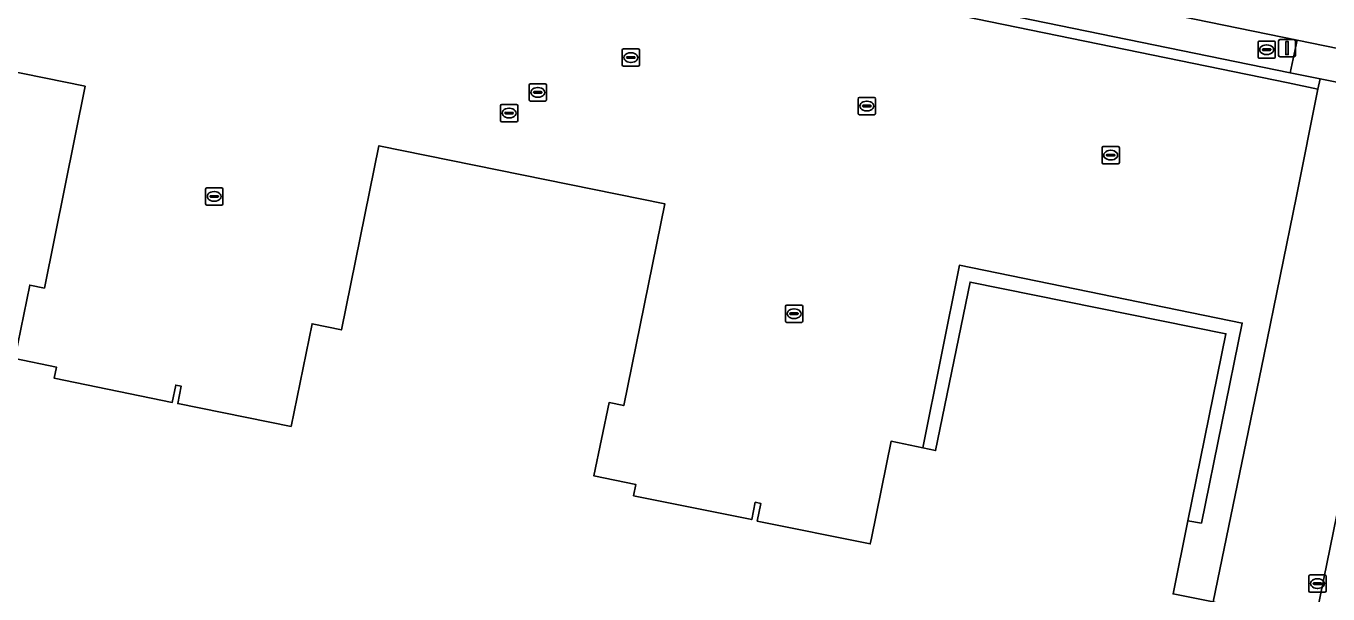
# Model space of a CAD drawing. Extents: x 157692 to 159674, y 381452 to 383291.
# Drawn here: x 158583.5 to 158658.8, y 382035.9 to 382068.8 of the extents above; entities that cross this region are included whole.
import ezdxf

# ---------------------------------------------------------------- set-up
doc = ezdxf.new("R2010")
doc.units = 0
for name, color, linetype in [('IMGEO_Brandkraan', 7, 'Continuous'), ('IMGEO_Erf', 7, 'Continuous'), ('IMGEO_Fietspad_gesloten', 7, 'Continuous'), ('IMGEO_Groenvoorziening', 7, 'Continuous'), ('IMGEO_Haag', 7, 'Continuous'), ('IMGEO_Kolk', 7, 'Continuous'), ('IMGEO_Lichtmast', 7, 'Continuous'), ('IMGEO_Pand', 7, 'Continuous'), ('IMGEO_Pand_overbouw', 7, 'Continuous'), ('IMGEO_Rijbaan_lokaal_open', 7, 'Continuous'), ('IMGEO_Rioolput', 7, 'Continuous'), ('IMGEO_Voetpad_open', 7, 'Continuous')]:
    doc.layers.add(name, color=color, linetype=linetype)

msp = doc.modelspace()

# ---------------------------------------------------------------- linework, layer by layer
at = {"layer": 'IMGEO_Brandkraan'}
for p, q in [((158654.783, 382067.016), (158654.783, 382067.868)), ((158654.858, 382067.942), (158655.71, 382067.942)), ((158655.042, 382067.436), (158655.042, 382067.448)), ((158655.085, 382067.485), (158655.483, 382067.485)), ((158655.271, 382067.722), (158655.296, 382067.722)), ((158655.526, 382067.448), (158655.526, 382067.436)), ((158655.784, 382067.868), (158655.784, 382067.016)), ((158655.71, 382066.942), (158654.858, 382066.942)), ((158655.48, 382067.399), (158655.082, 382067.399)), ((158655.294, 382067.162), (158655.269, 382067.162))]:
    msp.add_line(p, q, dxfattribs=at)
for points in [[(158654.783, 382067.016), (158654.783, 382067.868)], [(158654.858, 382067.942), (158655.71, 382067.942)], [(158655.784, 382067.868), (158655.784, 382067.016)], [(158655.71, 382066.942), (158654.858, 382066.942)]]:
    msp.add_lwpolyline(points, dxfattribs=at)
for centre, radius, start, end in [((158654.86, 382067.866), 0.0765, 91.55205, 178.44795), ((158654.86, 382067.866), 0.0765, 91.55205, 178.44795), ((158655.082, 382067.445), 0.0403, 85.87752, 175.75265), ((158655.079, 382067.435), 0.0366, 178.93798, 274.71019), ((158655.483, 382067.442), 0.043, 264.86636, 352.45326), ((158655.487, 382067.447), 0.0386, 1.73085, 96.63898), ((158655.708, 382067.866), 0.0765, 1.55205, 88.44795), ((158655.708, 382067.866), 0.0765, 1.55205, 88.44795), ((158654.86, 382067.018), 0.0765, 181.55205, 268.44795), ((158654.86, 382067.018), 0.0765, 181.55205, 268.44795), ((158655.708, 382067.018), 0.0765, 271.55205, 358.44795), ((158655.708, 382067.018), 0.0765, 271.55205, 358.44795)]:
    msp.add_arc(centre, radius, start, end, dxfattribs=at)
for centre, major_axis, ratio, start_param, end_param in [((158655.27, 382067.442), (-0.387, 0.002), 0.722429, 4.712389, 7.853982), ((158655.295, 382067.442), (-0.39, 0.002), 0.717154, 1.570796, 4.712389)]:
    msp.add_ellipse(centre, major_axis=major_axis, ratio=ratio, start_param=start_param, end_param=end_param, dxfattribs=at)
at = {"layer": 'IMGEO_Erf'}
for points in [[(158603.934, 382061.886), (158620.47, 382058.529), (158618.095, 382046.847), (158617.252, 382047.018), (158616.373, 382042.772), (158618.786, 382042.282), (158618.664, 382041.628), (158625.499, 382040.244), (158625.698, 382041.251), (158626.024, 382041.186), (158625.818, 382040.165), (158632.358, 382038.842), (158632.373, 382038.917), (158632.425, 382039.17), (158633.557, 382044.779), (158635.405, 382044.396), (158636.133, 382044.238), (158638.129, 382053.995), (158652.927, 382051.001), (158650.733, 382040.182), (158649.875, 382035.95), (158652.182, 382035.481), (158655.122, 382049.713), (158657.003, 382058.968), (158658.251, 382065.165), (158656.531, 382065.514), (158574.936, 382082.265)], [(158570.415, 382068.691), (158586.942, 382065.328), (158584.584, 382053.646), (158583.741, 382053.816), (158582.876, 382049.567), (158585.281, 382049.071), (158585.153, 382048.427), (158591.98, 382047.03), (158592.182, 382048.03), (158592.506, 382047.964), (158592.303, 382046.964), (158598.853, 382045.637), (158600.066, 382051.584), (158601.77, 382051.228), (158603.934, 382061.886)], [(158662.696, 382057.301), (158662.614, 382056.802), (158662.067, 382054.02), (158661.364, 382050.447), (158651.179, 382000.564), (158650.896, 381999.107), (158629.503, 381894.731), (158629.177, 381893.266)]]:
    msp.add_lwpolyline(points, dxfattribs=at)
at = {"layer": 'IMGEO_Fietspad_gesloten'}
msp.add_lwpolyline([(158533.524, 382092.807), (158567.173, 382086.396), (158657.056, 382067.984), (158692.348, 382060.756), (158733.578, 382052.258), (158746.373, 382049.67), (158773.852, 382044.005)], dxfattribs=at)
at = {"layer": 'IMGEO_Groenvoorziening'}
msp.add_lwpolyline([(158539.307, 382077.53), (158544.304, 382079.926), (158549.351, 382081.923), (158553.579, 382082.999), (158557.322, 382083.532), (158561.047, 382084.02), (158565.823, 382083.768), (158570.839, 382083.106), (158574.936, 382082.265), (158656.531, 382065.514), (158658.251, 382065.165), (158658.369, 382065.753), (158656.651, 382066.102), (158575.057, 382082.853), (158570.941, 382083.698), (158565.878, 382084.366), (158561.024, 382084.622), (158557.24, 382084.126), (158553.463, 382083.589), (158549.165, 382082.495), (158544.064, 382080.476), (158539.061, 382078.078)], dxfattribs=at)
at = {"layer": 'IMGEO_Haag'}
msp.add_lwpolyline([(158539.307, 382077.53), (158544.304, 382079.926), (158549.351, 382081.923), (158553.579, 382082.999), (158557.322, 382083.532), (158561.047, 382084.02), (158565.823, 382083.768), (158570.839, 382083.106), (158574.936, 382082.265), (158656.531, 382065.514), (158658.251, 382065.165), (158658.369, 382065.753), (158656.651, 382066.102), (158575.057, 382082.853), (158570.941, 382083.698), (158565.878, 382084.366), (158561.024, 382084.622), (158557.24, 382084.126), (158553.463, 382083.589), (158549.165, 382082.495), (158544.064, 382080.476), (158539.061, 382078.078)], dxfattribs=at)
at = {"layer": 'IMGEO_Kolk'}
for p, q in [((158618.081, 382067.486), (158618.933, 382067.486)), ((158618.006, 382066.56), (158618.006, 382067.412)), ((158618.265, 382066.98), (158618.265, 382066.992)), ((158618.703, 382066.943), (158618.305, 382066.943)), ((158618.308, 382067.029), (158618.706, 382067.029)), ((158618.517, 382066.706), (158618.492, 382066.706)), ((158618.494, 382067.266), (158618.519, 382067.266)), ((158618.749, 382066.992), (158618.749, 382066.98)), ((158619.007, 382067.412), (158619.007, 382066.56)), ((158618.933, 382066.486), (158618.081, 382066.486)), ((158631.655, 382063.755), (158631.655, 382064.607)), ((158631.73, 382064.681), (158632.582, 382064.681)), ((158632.143, 382064.461), (158632.168, 382064.461)), ((158632.656, 382064.607), (158632.656, 382063.755)), ((158632.582, 382063.681), (158631.73, 382063.681)), ((158631.914, 382064.175), (158631.914, 382064.187)), ((158632.352, 382064.138), (158631.954, 382064.138)), ((158631.957, 382064.224), (158632.355, 382064.224)), ((158632.166, 382063.901), (158632.141, 382063.901)), ((158632.398, 382064.187), (158632.398, 382064.175)), ((158645.761, 382060.913), (158645.761, 382061.765)), ((158645.836, 382061.839), (158646.688, 382061.839)), ((158646.249, 382061.619), (158646.274, 382061.619)), ((158646.762, 382061.765), (158646.762, 382060.913)), ((158646.688, 382060.839), (158645.836, 382060.839)), ((158646.02, 382061.333), (158646.02, 382061.345)), ((158646.458, 382061.296), (158646.06, 382061.296)), ((158646.063, 382061.382), (158646.461, 382061.382)), ((158646.272, 382061.059), (158646.247, 382061.059)), ((158646.504, 382061.345), (158646.504, 382061.333)), ((158593.911, 382058.524), (158593.911, 382059.376)), ((158593.986, 382059.45), (158594.838, 382059.45)), ((158594.399, 382059.23), (158594.424, 382059.23)), ((158594.912, 382059.376), (158594.912, 382058.524)), ((158594.838, 382058.45), (158593.986, 382058.45)), ((158594.17, 382058.944), (158594.17, 382058.956)), ((158594.608, 382058.907), (158594.21, 382058.907)), ((158594.213, 382058.993), (158594.611, 382058.993)), ((158594.422, 382058.67), (158594.397, 382058.67)), ((158594.654, 382058.956), (158594.654, 382058.944)), ((158627.447, 382051.735), (158627.447, 382052.587)), ((158627.522, 382052.661), (158628.374, 382052.661)), ((158627.935, 382052.441), (158627.96, 382052.441)), ((158628.448, 382052.587), (158628.448, 382051.735)), ((158628.374, 382051.661), (158627.522, 382051.661)), ((158627.706, 382052.155), (158627.706, 382052.167)), ((158628.144, 382052.118), (158627.746, 382052.118)), ((158627.749, 382052.204), (158628.147, 382052.204)), ((158627.958, 382051.881), (158627.933, 382051.881)), ((158628.19, 382052.167), (158628.19, 382052.155)), ((158657.723, 382036.117), (158657.723, 382036.969)), ((158657.798, 382037.043), (158658.65, 382037.043)), ((158658.025, 382036.586), (158658.423, 382036.586)), ((158658.211, 382036.823), (158658.236, 382036.823)), ((158658.724, 382036.969), (158658.724, 382036.117)), ((158658.65, 382036.043), (158657.798, 382036.043)), ((158657.982, 382036.537), (158657.982, 382036.549)), ((158658.42, 382036.5), (158658.022, 382036.5)), ((158658.234, 382036.263), (158658.209, 382036.263)), ((158658.466, 382036.549), (158658.466, 382036.537))]:
    msp.add_line(p, q, dxfattribs=at)
for points in [[(158618.081, 382067.486), (158618.933, 382067.486)], [(158618.006, 382066.56), (158618.006, 382067.412)], [(158619.007, 382067.412), (158619.007, 382066.56)], [(158618.933, 382066.486), (158618.081, 382066.486)], [(158631.655, 382063.755), (158631.655, 382064.607)], [(158631.73, 382064.681), (158632.582, 382064.681)], [(158632.656, 382064.607), (158632.656, 382063.755)], [(158632.582, 382063.681), (158631.73, 382063.681)], [(158645.761, 382060.913), (158645.761, 382061.765)], [(158645.836, 382061.839), (158646.688, 382061.839)], [(158646.762, 382061.765), (158646.762, 382060.913)], [(158646.688, 382060.839), (158645.836, 382060.839)], [(158593.911, 382058.524), (158593.911, 382059.376)], [(158593.986, 382059.45), (158594.838, 382059.45)], [(158594.912, 382059.376), (158594.912, 382058.524)], [(158594.838, 382058.45), (158593.986, 382058.45)], [(158627.447, 382051.735), (158627.447, 382052.587)], [(158627.522, 382052.661), (158628.374, 382052.661)], [(158628.448, 382052.587), (158628.448, 382051.735)], [(158628.374, 382051.661), (158627.522, 382051.661)], [(158657.723, 382036.117), (158657.723, 382036.969)], [(158657.798, 382037.043), (158658.65, 382037.043)], [(158658.724, 382036.969), (158658.724, 382036.117)], [(158658.65, 382036.043), (158657.798, 382036.043)]]:
    msp.add_lwpolyline(points, dxfattribs=at)
for centre, radius, start, end in [((158618.083, 382067.41), 0.0765, 91.55205, 178.44795), ((158618.083, 382067.41), 0.0765, 91.55205, 178.44795), ((158618.931, 382067.41), 0.0765, 1.55205, 88.44795), ((158618.931, 382067.41), 0.0765, 1.55205, 88.44795), ((158618.305, 382066.989), 0.0403, 85.87752, 175.75265), ((158618.302, 382066.979), 0.0366, 178.93798, 274.71019), ((158618.706, 382066.986), 0.043, 264.86636, 352.45326), ((158618.71, 382066.991), 0.0386, 1.73085, 96.63898), ((158618.083, 382066.562), 0.0765, 181.55205, 268.44795), ((158618.083, 382066.562), 0.0765, 181.55205, 268.44795), ((158618.931, 382066.562), 0.0765, 271.55205, 358.44795), ((158618.931, 382066.562), 0.0765, 271.55205, 358.44795), ((158631.732, 382064.605), 0.0765, 91.55205, 178.44795), ((158631.732, 382064.605), 0.0765, 91.55205, 178.44795), ((158632.58, 382064.605), 0.0765, 1.55205, 88.44795), ((158632.58, 382064.605), 0.0765, 1.55205, 88.44795), ((158631.732, 382063.757), 0.0765, 181.55205, 268.44795), ((158631.732, 382063.757), 0.0765, 181.55205, 268.44795), ((158631.954, 382064.184), 0.0403, 85.87752, 175.75265), ((158631.951, 382064.174), 0.0366, 178.93798, 274.71019), ((158632.355, 382064.181), 0.043, 264.86636, 352.45326), ((158632.359, 382064.186), 0.0386, 1.73085, 96.63898), ((158632.58, 382063.757), 0.0765, 271.55205, 358.44795), ((158632.58, 382063.757), 0.0765, 271.55205, 358.44795), ((158645.838, 382061.763), 0.0765, 91.55205, 178.44795), ((158645.838, 382061.763), 0.0765, 91.55205, 178.44795), ((158646.686, 382061.763), 0.0765, 1.55205, 88.44795), ((158646.686, 382061.763), 0.0765, 1.55205, 88.44795), ((158645.838, 382060.915), 0.0765, 181.55205, 268.44795), ((158645.838, 382060.915), 0.0765, 181.55205, 268.44795), ((158646.06, 382061.342), 0.0403, 85.87752, 175.75265), ((158646.057, 382061.332), 0.0366, 178.93798, 274.71019), ((158646.461, 382061.339), 0.043, 264.86636, 352.45326), ((158646.465, 382061.344), 0.0386, 1.73085, 96.63898), ((158646.686, 382060.915), 0.0765, 271.55205, 358.44795), ((158646.686, 382060.915), 0.0765, 271.55205, 358.44795), ((158593.988, 382059.374), 0.0765, 91.55205, 178.44795), ((158593.988, 382059.374), 0.0765, 91.55205, 178.44795), ((158594.836, 382059.374), 0.0765, 1.55205, 88.44795), ((158594.836, 382059.374), 0.0765, 1.55205, 88.44795), ((158593.988, 382058.526), 0.0765, 181.55205, 268.44795), ((158593.988, 382058.526), 0.0765, 181.55205, 268.44795), ((158594.21, 382058.953), 0.0403, 85.87752, 175.75265), ((158594.207, 382058.943), 0.0366, 178.93798, 274.71019), ((158594.611, 382058.95), 0.043, 264.86636, 352.45326), ((158594.615, 382058.955), 0.0386, 1.73085, 96.63898), ((158594.836, 382058.526), 0.0765, 271.55205, 358.44795), ((158594.836, 382058.526), 0.0765, 271.55205, 358.44795), ((158627.524, 382052.585), 0.0765, 91.55205, 178.44795), ((158627.524, 382052.585), 0.0765, 91.55205, 178.44795), ((158628.372, 382052.585), 0.0765, 1.55205, 88.44795), ((158628.372, 382052.585), 0.0765, 1.55205, 88.44795), ((158627.524, 382051.737), 0.0765, 181.55205, 268.44795), ((158627.524, 382051.737), 0.0765, 181.55205, 268.44795), ((158627.746, 382052.164), 0.0403, 85.87752, 175.75265), ((158627.743, 382052.154), 0.0366, 178.93798, 274.71019), ((158628.147, 382052.161), 0.043, 264.86636, 352.45326), ((158628.151, 382052.166), 0.0386, 1.73085, 96.63898), ((158628.372, 382051.737), 0.0765, 271.55205, 358.44795), ((158628.372, 382051.737), 0.0765, 271.55205, 358.44795), ((158657.8, 382036.967), 0.0765, 91.55205, 178.44795), ((158657.8, 382036.967), 0.0765, 91.55205, 178.44795), ((158658.022, 382036.546), 0.0403, 85.87752, 175.75265), ((158658.427, 382036.548), 0.0386, 1.73085, 96.63898), ((158658.648, 382036.967), 0.0765, 1.55205, 88.44795), ((158658.648, 382036.967), 0.0765, 1.55205, 88.44795), ((158657.8, 382036.119), 0.0765, 181.55205, 268.44795), ((158657.8, 382036.119), 0.0765, 181.55205, 268.44795), ((158658.019, 382036.536), 0.0366, 178.93798, 274.71019), ((158658.423, 382036.543), 0.043, 264.86636, 352.45326), ((158658.648, 382036.119), 0.0765, 271.55205, 358.44795), ((158658.648, 382036.119), 0.0765, 271.55205, 358.44795)]:
    msp.add_arc(centre, radius, start, end, dxfattribs=at)
for centre, major_axis, ratio, start_param, end_param in [((158618.493, 382066.986), (-0.387, 0.002), 0.722429, 4.712389, 7.853982), ((158618.518, 382066.986), (-0.39, 0.002), 0.717154, 1.570796, 4.712389), ((158632.142, 382064.181), (-0.387, 0.002), 0.722429, 4.712389, 7.853982), ((158632.167, 382064.181), (-0.39, 0.002), 0.717154, 1.570796, 4.712389), ((158646.248, 382061.339), (-0.387, 0.002), 0.722429, 4.712389, 7.853982), ((158646.273, 382061.339), (-0.39, 0.002), 0.717154, 1.570796, 4.712389), ((158594.398, 382058.95), (-0.387, 0.002), 0.722429, 4.712389, 7.853982), ((158594.423, 382058.95), (-0.39, 0.002), 0.717154, 1.570796, 4.712389), ((158627.934, 382052.161), (-0.387, 0.002), 0.722429, 4.712389, 7.853982), ((158627.959, 382052.161), (-0.39, 0.002), 0.717154, 1.570796, 4.712389), ((158658.21, 382036.543), (-0.387, 0.002), 0.722429, 4.712389, 7.853982), ((158658.235, 382036.543), (-0.39, 0.002), 0.717154, 1.570796, 4.712389)]:
    msp.add_ellipse(centre, major_axis=major_axis, ratio=ratio, start_param=start_param, end_param=end_param, dxfattribs=at)
at = {"layer": 'IMGEO_Lichtmast'}
for p, q in [((158655.964, 382067.131), (158655.964, 382067.931)), ((158655.964, 382067.931), (158655.964, 382067.131)), ((158656.064, 382068.031), (158656.854, 382068.031)), ((158656.854, 382068.031), (158656.064, 382068.031)), ((158656.954, 382067.931), (158656.954, 382067.131)), ((158656.954, 382067.131), (158656.954, 382067.931)), ((158656.854, 382067.031), (158656.064, 382067.031)), ((158656.064, 382067.031), (158656.854, 382067.031))]:
    msp.add_line(p, q, dxfattribs=at)
msp.add_lwpolyline([(158656.384, 382067.906), (158656.534, 382067.906), (158656.534, 382067.156), (158656.384, 382067.156), (158656.384, 382067.906)], dxfattribs=at)
for centre, start, end in [((158656.064, 382067.931), 90, 180), ((158656.064, 382067.931), 90, 180), ((158656.854, 382067.931), 0, 90), ((158656.854, 382067.931), 360, 90), ((158656.064, 382067.131), 180, 270), ((158656.064, 382067.131), 180, 270), ((158656.854, 382067.131), 270, 0), ((158656.854, 382067.131), 270, 0)]:
    msp.add_arc(centre, 0.1, start, end, dxfattribs=at)
at = {"layer": 'IMGEO_Pand'}
msp.add_lwpolyline([(158652.182, 382035.481), (158649.875, 382035.95), (158650.733, 382040.182), (158652.927, 382051.001), (158638.129, 382053.995), (158636.133, 382044.238), (158635.405, 382044.396), (158633.557, 382044.779), (158632.425, 382039.17), (158632.373, 382038.917), (158632.358, 382038.842), (158625.818, 382040.165), (158626.024, 382041.186), (158625.698, 382041.251), (158625.499, 382040.244), (158618.664, 382041.628), (158618.786, 382042.282), (158616.373, 382042.772), (158617.252, 382047.018), (158618.095, 382046.847), (158620.47, 382058.529), (158603.934, 382061.886), (158601.77, 382051.228), (158600.066, 382051.584), (158598.853, 382045.637), (158592.303, 382046.964), (158592.506, 382047.964), (158592.182, 382048.03), (158591.98, 382047.03), (158585.153, 382048.427), (158585.281, 382049.071), (158582.876, 382049.567), (158583.741, 382053.816), (158584.584, 382053.646), (158586.942, 382065.328), (158570.415, 382068.691)], dxfattribs=at)
at = {"layer": 'IMGEO_Pand_overbouw'}
msp.add_lwpolyline([(158635.405, 382044.396), (158636.133, 382044.238), (158638.129, 382053.995), (158652.927, 382051.001), (158650.733, 382040.182), (158651.508, 382040.042), (158653.867, 382051.619), (158637.515, 382054.969)], close=True, dxfattribs=at)
at = {"layer": 'IMGEO_Rijbaan_lokaal_open'}
for points in [[(158661.54, 382062.724), (158662.116, 382064.993), (158658.369, 382065.753), (158658.251, 382065.165), (158657.003, 382058.968), (158655.122, 382049.713), (158652.182, 382035.481), (158652.307, 382035.455), (158652.222, 382034.939), (158652.03, 382034.971), (158651.772, 382033.545), (158651.166, 382033.654), (158648.74, 382021.902), (158649.373, 382021.785), (158648.348, 382016.777), (158648.077, 382015.35)], [(158629.177, 381893.266), (158629.503, 381894.731), (158650.896, 381999.107), (158651.179, 382000.564), (158661.364, 382050.447)]]:
    msp.add_lwpolyline(points, dxfattribs=at)
at = {"layer": 'IMGEO_Rioolput'}
for p, q in [((158612.624, 382064.544), (158612.624, 382065.396)), ((158612.699, 382065.47), (158613.551, 382065.47)), ((158613.112, 382065.25), (158613.137, 382065.25)), ((158613.625, 382065.396), (158613.625, 382064.544)), ((158613.551, 382064.47), (158612.699, 382064.47)), ((158612.883, 382064.964), (158612.883, 382064.976)), ((158613.321, 382064.927), (158612.923, 382064.927)), ((158612.926, 382065.013), (158613.324, 382065.013)), ((158613.135, 382064.69), (158613.11, 382064.69)), ((158613.367, 382064.976), (158613.367, 382064.964)), ((158610.966, 382063.347), (158610.966, 382064.199)), ((158611.041, 382064.273), (158611.893, 382064.273)), ((158611.225, 382063.767), (158611.225, 382063.779)), ((158611.663, 382063.73), (158611.265, 382063.73)), ((158611.268, 382063.816), (158611.666, 382063.816)), ((158611.454, 382064.053), (158611.479, 382064.053)), ((158611.709, 382063.779), (158611.709, 382063.767)), ((158611.967, 382064.199), (158611.967, 382063.347)), ((158611.893, 382063.273), (158611.041, 382063.273)), ((158611.477, 382063.493), (158611.452, 382063.493))]:
    msp.add_line(p, q, dxfattribs=at)
for points in [[(158612.624, 382064.544), (158612.624, 382065.396)], [(158612.699, 382065.47), (158613.551, 382065.47)], [(158613.625, 382065.396), (158613.625, 382064.544)], [(158613.551, 382064.47), (158612.699, 382064.47)], [(158610.966, 382063.347), (158610.966, 382064.199)], [(158611.041, 382064.273), (158611.893, 382064.273)], [(158611.967, 382064.199), (158611.967, 382063.347)], [(158611.893, 382063.273), (158611.041, 382063.273)]]:
    msp.add_lwpolyline(points, dxfattribs=at)
for centre, radius, start, end in [((158612.701, 382065.394), 0.0765, 91.55205, 178.44795), ((158612.701, 382065.394), 0.0765, 91.55205, 178.44795), ((158613.549, 382065.394), 0.0765, 1.55205, 88.44795), ((158613.549, 382065.394), 0.0765, 1.55205, 88.44795), ((158612.701, 382064.546), 0.0765, 181.55205, 268.44795), ((158612.701, 382064.546), 0.0765, 181.55205, 268.44795), ((158612.923, 382064.973), 0.0403, 85.87752, 175.75265), ((158612.92, 382064.963), 0.0366, 178.93798, 274.71019), ((158613.324, 382064.97), 0.043, 264.86636, 352.45326), ((158613.328, 382064.975), 0.0386, 1.73085, 96.63898), ((158613.549, 382064.546), 0.0765, 271.55205, 358.44795), ((158613.549, 382064.546), 0.0765, 271.55205, 358.44795), ((158611.043, 382064.197), 0.0765, 91.55205, 178.44795), ((158611.043, 382064.197), 0.0765, 91.55205, 178.44795), ((158611.265, 382063.776), 0.0403, 85.87752, 175.75265), ((158611.262, 382063.766), 0.0366, 178.93798, 274.71019), ((158611.666, 382063.773), 0.043, 264.86636, 352.45326), ((158611.67, 382063.778), 0.0386, 1.73085, 96.63898), ((158611.891, 382064.197), 0.0765, 1.55205, 88.44795), ((158611.891, 382064.197), 0.0765, 1.55205, 88.44795), ((158611.043, 382063.349), 0.0765, 181.55205, 268.44795), ((158611.043, 382063.349), 0.0765, 181.55205, 268.44795), ((158611.891, 382063.349), 0.0765, 271.55205, 358.44795), ((158611.891, 382063.349), 0.0765, 271.55205, 358.44795)]:
    msp.add_arc(centre, radius, start, end, dxfattribs=at)
for centre, major_axis, ratio, start_param, end_param in [((158613.111, 382064.97), (-0.387, 0.002), 0.722429, 4.712389, 7.853982), ((158613.136, 382064.97), (-0.39, 0.002), 0.717154, 1.570796, 4.712389), ((158611.453, 382063.773), (-0.387, 0.002), 0.722429, 4.712389, 7.853982), ((158611.478, 382063.773), (-0.39, 0.002), 0.717154, 1.570796, 4.712389)]:
    msp.add_ellipse(centre, major_axis=major_axis, ratio=ratio, start_param=start_param, end_param=end_param, dxfattribs=at)
at = {"layer": 'IMGEO_Voetpad_open'}
msp.add_lwpolyline([(158533.535, 382090.81), (158556.81, 382086.425), (158567.095, 382084.488), (158570.941, 382083.698), (158575.057, 382082.853), (158656.651, 382066.102), (158657.056, 382067.984), (158567.173, 382086.396)], dxfattribs=at)
msp.add_lwpolyline([(158662.116, 382064.993), (158666.554, 382064.092), (158668.777, 382063.64), (158669.48, 382063.498), (158691.415, 382059.045), (158691.965, 382058.933), (158692.348, 382060.756), (158657.056, 382067.984), (158656.651, 382066.102), (158658.369, 382065.753)], close=True, dxfattribs=at)

doc.saveas('drawing.dxf')
